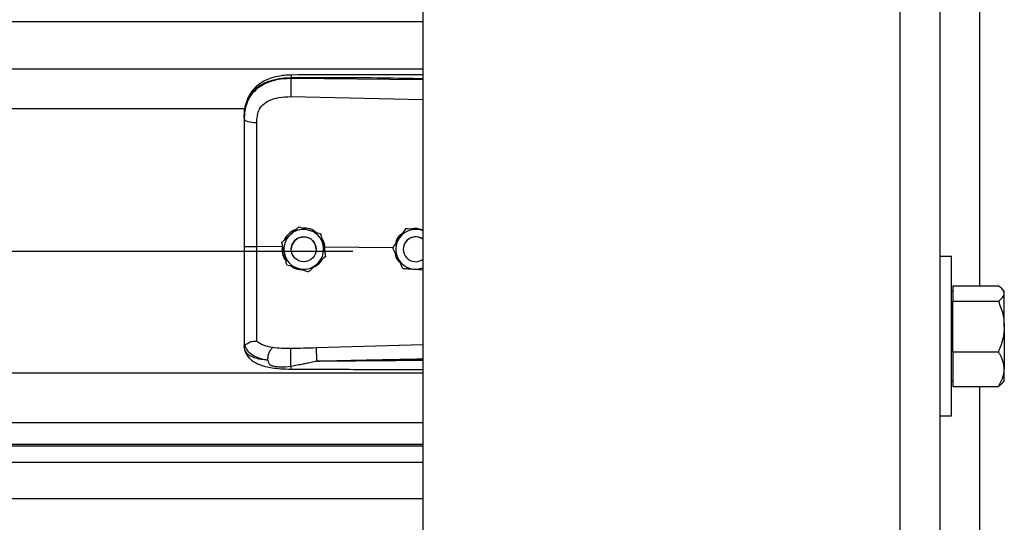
# Model space of a CAD drawing. Header units: inches. Extents: x 170 to 284, y 215 to 248.
# Tile 880 of 1056: x 231.022 to 231.446, y 240.563 to 240.779. Entities that reach past the tile are written whole.
import ezdxf

# ---------------------------------------------------------------- set-up
doc = ezdxf.new("R2010")
doc.units = ezdxf.units.IN
doc.header["$LTSCALE"] = 0.25
doc.header["$MEASUREMENT"] = 0
doc.layers.add('LH TOP OF HOOD', color=7, linetype='Continuous')

msp = doc.modelspace()

# ---------------------------------------------------------------- linework, layer by layer
at = {"layer": 'LH TOP OF HOOD'}
for p, q in [((231.401380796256, 244.0584689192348), (231.401380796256, 239.8211148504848)), ((231.418501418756, 244.0584689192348), (231.418501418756, 239.8211148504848)), ((231.1959333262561, 244.0215643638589), (231.195933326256, 239.8211148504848)), ((231.435622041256, 240.7928959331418), (231.435622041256, 240.6646174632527)), ((227.163613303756, 240.7784118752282), (231.195933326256, 240.7784118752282)), ((227.163613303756, 240.7580238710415), (231.195933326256, 240.7580238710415)), ((231.1390860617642, 240.7538122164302), (231.1390860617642, 240.7542235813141)), ((231.195933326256, 240.7532755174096), (231.1390860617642, 240.7538122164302)), ((231.1389900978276, 240.7460233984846), (231.195933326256, 240.7448138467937)), ((227.2401614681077, 240.740948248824), (231.119382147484, 240.740948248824)), ((231.118890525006, 240.7368889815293), (231.118890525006, 240.7364006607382)), ((231.142461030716, 240.689957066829), (231.142461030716, 240.6899554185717)), ((231.1884045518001, 240.6891606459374), (231.1884045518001, 240.6891622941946)), ((231.1894534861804, 240.6890944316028), (231.1884045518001, 240.6891622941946)), ((231.1518791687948, 240.6869564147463), (231.1518791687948, 240.6869547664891)), ((227.193781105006, 240.6795557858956), (231.165765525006, 240.6795557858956)), ((231.1352617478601, 240.6813657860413), (231.1243481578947, 240.6814702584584)), ((231.1351533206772, 240.683301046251), (231.1351533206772, 240.6832993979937)), ((231.135447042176, 240.681955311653), (231.1352617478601, 240.6813657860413)), ((231.1352617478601, 240.6813657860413), (231.1352639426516, 240.681365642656)), ((231.1392212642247, 240.6802985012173), (231.1392212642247, 240.6802977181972)), ((231.1499216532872, 240.6802977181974), (231.1499216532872, 240.6802985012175)), ((231.1536994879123, 240.6811891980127), (231.1531514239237, 240.6811351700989)), ((231.1536023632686, 240.6790717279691), (231.1536994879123, 240.6811891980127)), ((231.1536994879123, 240.6811891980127), (231.153701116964, 240.6811892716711)), ((231.1829331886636, 240.680909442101), (231.153701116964, 240.6811892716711)), ((231.1829192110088, 240.6809377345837), (231.1829192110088, 240.6809393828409)), ((231.1874329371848, 240.6802985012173), (231.1874329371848, 240.6802977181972)), ((231.1539895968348, 240.6772997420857), (231.1539895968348, 240.6772980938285)), ((231.423569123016, 240.6771459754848), (231.418501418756, 240.6771459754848)), ((231.423569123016, 240.6429047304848), (231.423569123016, 240.6771459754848)), ((231.1922297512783, 240.6717560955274), (231.195933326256, 240.6715163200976)), ((231.424116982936, 240.6646174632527), (231.424116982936, 240.6612744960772)), ((231.424116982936, 240.6646174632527), (231.443771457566, 240.6646174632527)), ((231.446339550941, 240.6621654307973), (231.4454980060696, 240.6631418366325)), ((231.424116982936, 240.6621654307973), (231.423569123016, 240.6621654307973)), ((231.424116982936, 240.6612744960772), (231.424116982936, 240.6579315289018)), ((231.446339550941, 240.6612744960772), (231.446339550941, 240.6621654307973)), ((231.446339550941, 240.6470751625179), (231.446339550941, 240.6612744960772)), ((231.424116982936, 240.6470751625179), (231.424116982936, 240.6579315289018)), ((231.424116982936, 240.6579315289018), (231.443771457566, 240.6579315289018)), ((231.424116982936, 240.6362187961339), (231.424116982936, 240.6470751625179)), ((231.446339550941, 240.6470751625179), (231.446339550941, 240.6287053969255)), ((231.423569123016, 240.6086634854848), (231.423569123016, 240.6429047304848)), ((231.118890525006, 240.6393475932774), (231.118890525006, 240.6388187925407)), ((231.1192302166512, 240.636833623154), (231.118890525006, 240.6388187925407)), ((231.195933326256, 240.6391421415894), (231.1499976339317, 240.6378103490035)), ((231.424116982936, 240.6362187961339), (231.424116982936, 240.6287053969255)), ((231.424116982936, 240.6362187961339), (231.443771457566, 240.6362187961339)), ((231.424116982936, 240.6287053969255), (231.424116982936, 240.621191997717)), ((231.446339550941, 240.6236440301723), (231.446339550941, 240.6287053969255)), ((227.163613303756, 240.6271702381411), (231.195933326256, 240.6271702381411)), ((231.423569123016, 240.6236440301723), (231.424116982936, 240.6236440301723)), ((231.424116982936, 240.621191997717), (231.443771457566, 240.621191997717)), ((231.435622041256, 240.621191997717), (231.435622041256, 240.4938819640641)), ((231.4454980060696, 240.6226676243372), (231.446339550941, 240.6236440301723)), ((231.418501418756, 240.6086634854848), (231.423569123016, 240.6086634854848)), ((227.163613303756, 240.6057912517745), (231.195933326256, 240.6057912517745)), ((231.195933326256, 240.5963059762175), (227.163613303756, 240.5963059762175)), ((227.163613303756, 240.5956666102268), (231.195933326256, 240.5956666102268)), ((227.163613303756, 240.5886484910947), (231.195933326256, 240.5886484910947)), ((227.163613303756, 240.5729644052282), (231.195933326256, 240.5729644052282))]:
    msp.add_line(p, q, dxfattribs=at)
at = {"layer": 'LH TOP OF HOOD', "flags": 128}
msp.add_lwpolyline([(231.118890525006, 240.7364006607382), (231.1189944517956, 240.7361049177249), (231.1193024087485, 240.7358200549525), (231.119803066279, 240.7355565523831), (231.1204780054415, 240.7353241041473), (231.121302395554, 240.7351312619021), (231.1222459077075, 240.7349851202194), (231.1232738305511, 240.7348910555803), (231.124348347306, 240.7348525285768)], dxfattribs=at)
at = {"layer": 'LH TOP OF HOOD'}
msp.add_circle((231.1445714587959, 240.6802977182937), 0.005350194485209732, dxfattribs=at)
for centre, radius, start, end in [((231.1445714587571, 240.6802985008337), 0.008560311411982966, 72.32793711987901, 132.3279357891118), ((231.1445714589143, 240.6802985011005), 0.00856031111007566, 12.32793744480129, 72.32793758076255), ((231.192783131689, 240.6802985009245), 0.008560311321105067, 86.29353550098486, 146.2935346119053), ((231.1927831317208, 240.6802985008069), 0.00856031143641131, 68.40767565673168, 86.29353576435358), ((231.1445714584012, 240.6802985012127), 0.008560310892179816, 132.3279357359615, 192.3279369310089), ((231.144571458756, 240.6802985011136), 0.005350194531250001, 1.112057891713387e-06, 179.9999988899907), ((231.192783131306, 240.6802985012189), 0.008560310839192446, 146.2935348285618, 206.2935362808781), ((231.1927831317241, 240.6802985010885), 0.005350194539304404, 53.92810144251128, 179.9999986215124), ((231.1927831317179, 240.6802977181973), 0.005350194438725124, 53.92810057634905, 306.0718994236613), ((231.1445714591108, 240.680298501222), 0.008560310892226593, 312.3279357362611, 12.32793693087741), ((231.1445714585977, 240.6802985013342), 0.008560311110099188, 192.3279374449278, 252.327937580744), ((231.1927831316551, 240.6802985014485), 0.008560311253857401, 206.2935366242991, 266.29353606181), ((231.1445714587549, 240.6802985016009), 0.00856031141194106, 252.3279371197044, 312.3279357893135), ((231.1927831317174, 240.6802985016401), 0.008560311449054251, 266.2935357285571, 291.5923243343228)]:
    msp.add_arc(centre, radius, start, end, dxfattribs=at)
for points, knots in [([(231.118890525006, 240.7368889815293), (231.118953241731, 240.7382454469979), (231.1190716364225, 240.740806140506), (231.1200411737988, 240.7442970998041), (231.1213304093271, 240.7467090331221), (231.1226942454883, 240.7484117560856), (231.1237772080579, 240.749455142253), (231.1248361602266, 240.7502836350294), (231.1258256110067, 240.7509435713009), (231.1270599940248, 240.7516386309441), (231.1286540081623, 240.7523643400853), (231.1313177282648, 240.7532723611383), (231.1348528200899, 240.7540322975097), (231.1377593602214, 240.754163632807), (231.1390860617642, 240.7542235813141)], [0, 0, 0, 0, 0.1307156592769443, 0.2467609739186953, 0.3577928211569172, 0.4170971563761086, 0.479148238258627, 0.5177152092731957, 0.5590896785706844, 0.6032945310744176, 0.6633484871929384, 0.7353692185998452, 0.8792082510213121, 1, 1, 1, 1]), ([(231.1390860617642, 240.7538122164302), (231.1378701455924, 240.7537789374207), (231.135438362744, 240.7537123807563), (231.1320975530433, 240.7530905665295), (231.1291397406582, 240.7521483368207), (231.1265971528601, 240.7509306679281), (231.1243656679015, 240.7493852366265), (231.1224940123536, 240.7475440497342), (231.121013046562, 240.7454137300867), (231.1198374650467, 240.742844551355), (231.1190446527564, 240.7397926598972), (231.1189419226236, 240.7375318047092), (231.118890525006, 240.7364006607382)], [0, 0, 0, 0, 0.1111703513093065, 0.2223361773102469, 0.3162781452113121, 0.4102081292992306, 0.5024030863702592, 0.5945790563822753, 0.6845432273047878, 0.774504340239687, 0.8871807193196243, 1, 1, 1, 1]), ([(231.1391046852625, 240.7553156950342), (231.1381060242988, 240.7552771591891), (231.1362142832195, 240.7552041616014), (231.1329052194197, 240.7546757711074), (231.1296777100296, 240.7537817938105), (231.126930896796, 240.7524775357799), (231.1249450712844, 240.7511548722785), (231.123303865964, 240.7497094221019), (231.1219887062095, 240.748121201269), (231.1209135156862, 240.7463685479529), (231.1200562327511, 240.7444587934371), (231.1193113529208, 240.7419401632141), (231.1190959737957, 240.7400025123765), (231.1189769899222, 240.7389320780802)], [0, 0, 0, 0, 0.09774743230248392, 0.185160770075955, 0.3306121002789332, 0.4364670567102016, 0.5083182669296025, 0.5850061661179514, 0.6719760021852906, 0.7307948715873, 0.8036787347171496, 0.8915444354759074, 1, 1, 1, 1]), ([(231.1390860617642, 240.7538122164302), (231.1390643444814, 240.7532363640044), (231.1390192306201, 240.7520401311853), (231.1389782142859, 240.749815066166), (231.1389649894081, 240.7476376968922), (231.1389819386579, 240.7465479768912), (231.1389900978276, 240.7460233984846)], [0, 0, 0, 0, 0.2406941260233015, 0.4999999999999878, 0.7593058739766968, 1, 1, 1, 1]), ([(231.139104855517, 240.7552998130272), (231.1391036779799, 240.7553038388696), (231.139099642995, 240.7553176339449), (231.1390944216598, 240.7552027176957), (231.1390878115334, 240.7549099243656), (231.1390867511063, 240.7544939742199), (231.1390860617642, 240.7542235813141)], [0, 0, 0, 0, 0.09787641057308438, 0.3353863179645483, 0.5679606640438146, 1, 1, 1, 1]), ([(231.1390860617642, 240.7542235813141), (231.1453919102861, 240.7542629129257), (231.1586309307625, 240.7543454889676), (231.1775805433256, 240.7541643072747), (231.1902210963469, 240.7539433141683), (231.195933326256, 240.7538434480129)], [0, 0, 0, 0, 0.3326703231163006, 0.698435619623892, 1, 1, 1, 1]), ([(231.195933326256, 240.7553986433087), (231.1930341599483, 240.7554133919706), (231.1824062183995, 240.7554674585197), (231.1634627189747, 240.7555041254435), (231.1474194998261, 240.7553800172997), (231.1391046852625, 240.7553156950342)], [0, 0, 0, 0, 0.1530455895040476, 0.5610439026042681, 1, 1, 1, 1]), ([(231.1247739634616, 240.7387858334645), (231.1247739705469, 240.7387858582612), (231.1248765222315, 240.739144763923), (231.1253717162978, 240.7405509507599), (231.1269077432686, 240.7427536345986), (231.1299747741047, 240.744656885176), (231.1340909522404, 240.7458685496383), (231.1372437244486, 240.7459682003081), (231.1389900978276, 240.7460233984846)], [0, 0, 0, 0, 4.497367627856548e-06, 0.06509473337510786, 0.261670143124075, 0.475310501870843, 0.7093656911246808, 1, 1, 1, 1]), ([(231.124348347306, 240.7348525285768), (231.1244183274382, 240.7361771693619), (231.1244883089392, 240.7375018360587), (231.1247739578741, 240.7387858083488), (231.1247739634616, 240.7387858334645)], [0, 0, 0, 0, 0.9999804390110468, 0.9999999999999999, 0.9999999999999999, 0.9999999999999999, 0.9999999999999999]), ([(231.118890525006, 240.7364006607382), (231.118890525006, 240.7327704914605), (231.118890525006, 240.7254995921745), (231.118890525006, 240.714418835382), (231.118890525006, 240.7032362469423), (231.118890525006, 240.6922675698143), (231.118890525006, 240.6850197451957), (231.118890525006, 240.6815399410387)], [0, 0, 0, 0, 0.2027568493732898, 0.4061035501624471, 0.6088604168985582, 0.8122072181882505, 1, 1, 1, 1]), ([(231.1243481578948, 240.6814702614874), (231.1243481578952, 240.6814702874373), (231.1243482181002, 240.6848566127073), (231.1243483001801, 240.6919033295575), (231.12434834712, 240.7025765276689), (231.1243483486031, 240.7134525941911), (231.1243483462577, 240.7242399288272), (231.1243483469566, 240.7313149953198), (231.124348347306, 240.7348525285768)], [0, 0, 0, 0, 1.439079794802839e-06, 0.1877923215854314, 0.3908439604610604, 0.59389561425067, 0.7969478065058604, 1, 1, 1, 1]), ([(231.1411817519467, 240.6887919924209), (231.1410465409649, 240.6887618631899), (231.1398947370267, 240.6885052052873), (231.1381374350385, 240.6870464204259), (231.136518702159, 240.6854367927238), (231.1361908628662, 240.6843284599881), (231.1361575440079, 240.6842158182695)], [0, 0, 0, 0, 0.05931474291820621, 0.5052766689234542, 0.9497204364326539, 1, 1, 1, 1]), ([(231.1388071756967, 240.6866293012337), (231.1397477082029, 240.6874859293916), (231.1410021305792, 240.6886284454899), (231.1421690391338, 240.689691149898), (231.142461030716, 240.689957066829)], [0, 0, 0, 0, 0.7497733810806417, 0.9999999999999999, 0.9999999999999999, 0.9999999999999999, 0.9999999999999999]), ([(231.1388071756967, 240.686627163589), (231.1397477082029, 240.6874838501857), (231.1410021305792, 240.688626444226), (231.1421690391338, 240.6896894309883), (231.142461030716, 240.6899554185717)], [0, 0, 0, 0, 0.7497733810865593, 1, 1, 1, 1]), ([(231.142461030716, 240.689957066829), (231.1428587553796, 240.6898303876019), (231.1443635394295, 240.6893510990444), (231.1459805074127, 240.6888359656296), (231.1471700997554, 240.6884569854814)], [0, 0, 0, 0, 0.2643068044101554, 0.9999999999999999, 0.9999999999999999, 0.9999999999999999, 0.9999999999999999]), ([(231.142461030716, 240.6899554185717), (231.1428587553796, 240.6898286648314), (231.1443635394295, 240.6893490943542), (231.1459805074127, 240.6888338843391), (231.1471700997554, 240.6884548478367)], [0, 0, 0, 0, 0.2643068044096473, 1, 1, 1, 1]), ([(231.1498315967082, 240.6876089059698), (231.1494748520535, 240.6878989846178), (231.1483112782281, 240.688845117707), (231.1462597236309, 240.6894126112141), (231.1446901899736, 240.6894164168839), (231.1441542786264, 240.6894177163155)], [0, 0, 0, 0, 0.2255168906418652, 0.7355556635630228, 1, 1, 1, 1]), ([(231.1471700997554, 240.6884569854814), (231.1473564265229, 240.6883976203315), (231.1488137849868, 240.6879332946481), (231.1504118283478, 240.6874240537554), (231.1517362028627, 240.6870019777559), (231.1518791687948, 240.6869564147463)], [0, 0, 0, 0, 0.1156468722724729, 0.9045342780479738, 1, 1, 1, 1]), ([(231.1471700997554, 240.6884548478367), (231.1473564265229, 240.688395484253), (231.1488137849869, 240.6879311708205), (231.1504118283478, 240.6874221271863), (231.1517362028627, 240.6870003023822), (231.1518791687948, 240.6869547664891)], [0, 0, 0, 0, 0.1156468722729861, 0.9045342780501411, 0.9999999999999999, 0.9999999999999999, 0.9999999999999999, 0.9999999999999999]), ([(231.1884045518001, 240.6891622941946), (231.1880247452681, 240.6885929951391), (231.1872561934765, 240.6874409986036), (231.1863200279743, 240.6860376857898), (231.1857840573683, 240.6852342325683), (231.1856618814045, 240.6850510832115)], [0, 0, 0, 0, 0.4299704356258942, 0.8700602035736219, 0.9999999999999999, 0.9999999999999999, 0.9999999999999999, 0.9999999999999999]), ([(231.1884045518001, 240.6891606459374), (231.1880247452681, 240.6885912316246), (231.1872561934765, 240.6874390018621), (231.1863200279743, 240.6860355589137), (231.1857840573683, 240.6852320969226), (231.1856618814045, 240.6850489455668)], [0, 0, 0, 0, 0.4299704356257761, 0.8700602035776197, 1, 1, 1, 1]), ([(231.1933365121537, 240.6888409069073), (231.192066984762, 240.6889231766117), (231.1903737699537, 240.6890329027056), (231.1887986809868, 240.689135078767), (231.1884045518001, 240.6891606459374)], [0, 0, 0, 0, 0.7497733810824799, 0.9999999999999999, 0.9999999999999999, 0.9999999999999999, 0.9999999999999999]), ([(231.1954080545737, 240.6887087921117), (231.1947471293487, 240.6889088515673), (231.1934767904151, 240.6892933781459), (231.1919135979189, 240.689318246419), (231.1911336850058, 240.6890561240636), (231.1909578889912, 240.68899704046)], [0, 0, 0, 0, 0.4565421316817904, 0.8775020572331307, 1, 1, 1, 1]), ([(231.195933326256, 240.6886727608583), (231.1952903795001, 240.6887143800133), (231.1944315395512, 240.6887699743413), (231.1935564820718, 240.6888266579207), (231.1933365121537, 240.6888409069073)], [0, 0, 0, 0, 0.748622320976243, 1, 1, 1, 1]), ([(231.1351533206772, 240.683301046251), (231.1356593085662, 240.6837619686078), (231.1366831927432, 240.6846946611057), (231.1379303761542, 240.685830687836), (231.1386444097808, 240.6864810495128), (231.1388071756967, 240.6866293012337)], [0, 0, 0, 0, 0.4299704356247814, 0.870060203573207, 1, 1, 1, 1]), ([(231.1351533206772, 240.6832993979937), (231.1356593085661, 240.6837602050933), (231.1366831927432, 240.6846926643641), (231.1379303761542, 240.6858285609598), (231.1386444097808, 240.6864789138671), (231.1388071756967, 240.686627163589)], [0, 0, 0, 0, 0.4299704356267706, 0.8700602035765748, 1, 1, 1, 1]), ([(231.1518791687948, 240.6869564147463), (231.1520252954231, 240.6862878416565), (231.1523209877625, 240.6849349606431), (231.1526811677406, 240.6832869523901), (231.1528873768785, 240.6823434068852), (231.1529343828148, 240.6821283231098)], [0, 0, 0, 0, 0.4299704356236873, 0.870060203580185, 1, 1, 1, 1]), ([(231.1518791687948, 240.6869547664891), (231.1520252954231, 240.686286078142), (231.1523209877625, 240.6849329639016), (231.1526811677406, 240.683284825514), (231.1528873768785, 240.6823412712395), (231.1529343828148, 240.682126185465)], [0, 0, 0, 0, 0.42997043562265, 0.870060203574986, 1, 1, 1, 1]), ([(231.153701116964, 240.6811892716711), (231.1537011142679, 240.6811892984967), (231.1536030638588, 240.6821648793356), (231.1533430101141, 240.6835570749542), (231.1525385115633, 240.6846464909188), (231.1523190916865, 240.6849436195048)], [0, 0, 0, 0, 1.999769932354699e-05, 0.7272642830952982, 1, 1, 1, 1]), ([(231.1856618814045, 240.6850510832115), (231.1849558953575, 240.6839927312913), (231.1840142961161, 240.6825811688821), (231.1831383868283, 240.6812679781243), (231.1829192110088, 240.6809393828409)], [0, 0, 0, 0, 0.7497733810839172, 1, 1, 1, 1]), ([(231.1856618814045, 240.6850489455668), (231.1849558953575, 240.6839906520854), (231.184014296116, 240.6825791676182), (231.1831383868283, 240.6812662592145), (231.1829192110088, 240.6809377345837)], [0, 0, 0, 0, 0.7497733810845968, 1, 1, 1, 1]), ([(231.1870625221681, 240.687150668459), (231.1867429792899, 240.6869326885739), (231.1855895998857, 240.6861458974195), (231.1844962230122, 240.6845452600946), (231.1841983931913, 240.6831405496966), (231.1841102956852, 240.6827250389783)], [0, 0, 0, 0, 0.2125142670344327, 0.7670631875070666, 1, 1, 1, 1]), ([(231.118890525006, 240.6815399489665), (231.118890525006, 240.6785026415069), (231.118890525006, 240.6723272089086), (231.118890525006, 240.6635402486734), (231.118890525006, 240.6553736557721), (231.118890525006, 240.6487936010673), (231.118890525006, 240.6434089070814), (231.118890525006, 240.6407083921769), (231.118890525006, 240.6393475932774)], [0, 0, 0, 0, 0.1870908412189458, 0.3803918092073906, 0.5558755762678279, 0.7364481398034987, 0.8671952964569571, 1, 1, 1, 1]), ([(231.1243483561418, 240.6407796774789), (231.1243483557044, 240.6410423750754), (231.1243483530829, 240.6426168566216), (231.1243483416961, 240.6460482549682), (231.1243482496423, 240.6516495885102), (231.124347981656, 240.6580894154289), (231.1243476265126, 240.6653154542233), (231.1243473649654, 240.6731902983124), (231.1243474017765, 240.6787182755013), (231.1243474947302, 240.6814702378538), (231.1243474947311, 240.6814702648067)], [0, 0, 0, 0, 0.03155846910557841, 0.1891461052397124, 0.3467338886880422, 0.5043277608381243, 0.6619226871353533, 0.8309600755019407, 0.9999983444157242, 1, 1, 1, 1]), ([(231.1362085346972, 240.6784708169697), (231.1359369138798, 240.6797136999), (231.1355746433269, 240.6813713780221), (231.1352376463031, 240.6829135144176), (231.1351533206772, 240.6832993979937)], [0, 0, 0, 0, 0.7497733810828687, 0.9999999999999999, 0.9999999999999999, 0.9999999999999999, 0.9999999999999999]), ([(231.1352639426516, 240.681365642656), (231.1352301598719, 240.6809118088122), (231.1351234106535, 240.6794777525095), (231.1355400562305, 240.6773152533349), (231.1364915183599, 240.6759588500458), (231.1368779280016, 240.6754079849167)], [0, 0, 0, 0, 0.215661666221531, 0.6814629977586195, 1, 1, 1, 1]), ([(231.1529343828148, 240.6821283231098), (231.1532060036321, 240.6808854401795), (231.1535682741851, 240.6792277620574), (231.1539052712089, 240.6776856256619), (231.1539895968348, 240.6772997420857)], [0, 0, 0, 0, 0.749773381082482, 0.9999999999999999, 0.9999999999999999, 0.9999999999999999, 0.9999999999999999]), ([(231.1529343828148, 240.682126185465), (231.1532060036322, 240.6808833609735), (231.1535682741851, 240.6792257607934), (231.1539052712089, 240.6776839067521), (231.1539895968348, 240.6772980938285)], [0, 0, 0, 0, 0.749773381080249, 1, 1, 1, 1]), ([(231.1851085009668, 240.6765065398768), (231.185021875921, 240.6766818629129), (231.1843443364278, 240.6780531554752), (231.1836013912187, 240.6795569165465), (231.1829856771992, 240.6808031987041), (231.1829192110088, 240.6809377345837)], [0, 0, 0, 0, 0.1156468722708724, 0.9045342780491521, 1, 1, 1, 1]), ([(231.1372637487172, 240.6736427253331), (231.1371176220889, 240.674311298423), (231.1368219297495, 240.6756641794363), (231.1364617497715, 240.6773121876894), (231.1362555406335, 240.6782557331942), (231.1362085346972, 240.6784708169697)], [0, 0, 0, 0, 0.4299704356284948, 0.8700602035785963, 1, 1, 1, 1]), ([(231.1489787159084, 240.6727339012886), (231.1494874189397, 240.6729959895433), (231.150893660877, 240.6737204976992), (231.1521341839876, 240.6749519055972), (231.1525134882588, 240.675931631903), (231.1525265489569, 240.6759653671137)], [0, 0, 0, 0, 0.3536960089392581, 0.9777456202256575, 0.9999999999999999, 0.9999999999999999, 0.9999999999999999, 0.9999999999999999]), ([(231.1539895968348, 240.6772980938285), (231.1534836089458, 240.6768371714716), (231.1524597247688, 240.6759044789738), (231.1512125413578, 240.6747684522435), (231.1504985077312, 240.6741180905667), (231.1503357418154, 240.6739698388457)], [0, 0, 0, 0, 0.4299704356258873, 0.8700602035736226, 1, 1, 1, 1]), ([(231.1838551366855, 240.6790433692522), (231.1839036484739, 240.6785814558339), (231.1840502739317, 240.6771853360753), (231.1848959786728, 240.675588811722), (231.185830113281, 240.6747803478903), (231.1860595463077, 240.6745817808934)], [0, 0, 0, 0, 0.2716700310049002, 0.8211147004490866, 0.9999999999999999, 0.9999999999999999, 0.9999999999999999, 0.9999999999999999]), ([(231.1872977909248, 240.6720758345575), (231.1871128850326, 240.6724500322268), (231.1864132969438, 240.6738658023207), (231.1856615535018, 240.6753872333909), (231.1851085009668, 240.6765065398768)], [0, 0, 0, 0, 0.2643068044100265, 1, 1, 1, 1]), ([(231.1372637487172, 240.6736427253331), (231.1376614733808, 240.6735159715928), (231.1391662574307, 240.6730364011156), (231.1407832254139, 240.6725211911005), (231.1419728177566, 240.672142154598)], [0, 0, 0, 0, 0.2643068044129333, 1, 1, 1, 1]), ([(231.1394223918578, 240.6729548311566), (231.1395017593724, 240.672888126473), (231.1403748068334, 240.6721543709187), (231.1419449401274, 240.6716752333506), (231.1433794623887, 240.6715907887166), (231.1437770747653, 240.6715673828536)], [0, 0, 0, 0, 0.06740964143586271, 0.7415101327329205, 1, 1, 1, 1]), ([(231.1419728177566, 240.672142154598), (231.1421591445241, 240.6720827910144), (231.143616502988, 240.6716184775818), (231.145214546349, 240.6711094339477), (231.1465389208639, 240.6706876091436), (231.146681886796, 240.6706420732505)], [0, 0, 0, 0, 0.1156468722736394, 0.904534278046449, 1, 1, 1, 1]), ([(231.1503357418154, 240.6739698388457), (231.149395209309, 240.6731132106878), (231.1481407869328, 240.6719706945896), (231.1469738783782, 240.6709079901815), (231.146681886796, 240.6706420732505)], [0, 0, 0, 0, 0.7497733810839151, 1, 1, 1, 1]), ([(231.1872977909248, 240.6720758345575), (231.187980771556, 240.6720315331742), (231.1893628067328, 240.671941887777), (231.1910462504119, 240.6718327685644), (231.192010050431, 240.6717703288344), (231.1922297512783, 240.6717560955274)], [0, 0, 0, 0, 0.4299704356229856, 0.8700602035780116, 1, 1, 1, 1]), ([(231.446339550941, 240.6612744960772), (231.446241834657, 240.6617424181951), (231.4460428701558, 240.6626951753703), (231.4448910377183, 240.6638029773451), (231.4440237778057, 240.6644339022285), (231.443771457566, 240.6646174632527)], [0, 0, 0, 0, 0.406290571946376, 0.8272664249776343, 1, 1, 1, 1]), ([(231.443771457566, 240.6579315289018), (231.4444460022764, 240.6584513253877), (231.4458196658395, 240.6595098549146), (231.4463348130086, 240.6606659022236), (231.4463394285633, 240.6612587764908), (231.446339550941, 240.6612744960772)], [0, 0, 0, 0, 0.4843414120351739, 0.9863277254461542, 1, 1, 1, 1]), ([(231.443771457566, 240.6579315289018), (231.4441529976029, 240.6570123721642), (231.4450557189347, 240.6548376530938), (231.4460964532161, 240.6512136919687), (231.4462578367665, 240.6484662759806), (231.446339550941, 240.6470751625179)], [0, 0, 0, 0, 0.2654599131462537, 0.6280764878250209, 1, 1, 1, 1]), ([(231.446339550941, 240.6470751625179), (231.4463368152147, 240.6468265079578), (231.446318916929, 240.6451997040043), (231.4458972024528, 240.6421637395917), (231.4448700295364, 240.6388096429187), (231.4440430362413, 240.6368592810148), (231.443771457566, 240.6362187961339)], [0, 0, 0, 0, 0.0665322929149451, 0.4352825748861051, 0.8145508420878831, 0.9999999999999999, 0.9999999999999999, 0.9999999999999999, 0.9999999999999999]), ([(231.118890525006, 240.6393475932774), (231.1188905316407, 240.6393463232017), (231.118890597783, 240.6393336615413), (231.1188977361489, 240.6392295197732), (231.1189961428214, 240.6391511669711), (231.1190838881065, 240.6390813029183)], [0, 0, 0, 0, 0.01193493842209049, 0.1189819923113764, 1, 1, 1, 1]), ([(231.1190833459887, 240.6390970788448), (231.1193589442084, 240.6383750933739), (231.1199250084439, 240.6368921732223), (231.121977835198, 240.6350588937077), (231.1249660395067, 240.6335008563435), (231.1276931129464, 240.6328776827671), (231.1290929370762, 240.6325578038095)], [0, 0, 0, 0, 0.2305257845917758, 0.473487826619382, 0.7297379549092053, 0.9999999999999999, 0.9999999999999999, 0.9999999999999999, 0.9999999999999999]), ([(231.1190875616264, 240.6390972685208), (231.1191366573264, 240.6390887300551), (231.1192374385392, 240.639071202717), (231.1195291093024, 240.6392574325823), (231.1199945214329, 240.639588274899), (231.1208707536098, 240.6401683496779), (231.1223499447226, 240.6407864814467), (231.1236907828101, 240.6407825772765), (231.124348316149, 240.6407806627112)], [0, 0, 0, 0, 0.1136768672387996, 0.2333502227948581, 0.3620694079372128, 0.501916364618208, 0.7557448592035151, 1, 1, 1, 1]), ([(231.1311825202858, 240.6379556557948), (231.1298089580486, 240.6382435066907), (231.1277245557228, 240.6386803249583), (231.1255487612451, 240.6397210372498), (231.1247497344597, 240.6404263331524), (231.1243483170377, 240.6407806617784)], [0, 0, 0, 0, 0.4901989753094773, 0.7438846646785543, 0.9999999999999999, 0.9999999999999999, 0.9999999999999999, 0.9999999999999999]), ([(231.1290929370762, 240.6325578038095), (231.1291179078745, 240.6330880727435), (231.1291697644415, 240.6341892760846), (231.1296456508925, 240.6358511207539), (231.1303497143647, 240.6372373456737), (231.130911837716, 240.6377221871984), (231.1311825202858, 240.6379556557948)], [0, 0, 0, 0, 0.2407679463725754, 0.5000000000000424, 0.7592320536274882, 1, 1, 1, 1]), ([(231.1390119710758, 240.6375482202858), (231.1376599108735, 240.6375409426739), (231.134957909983, 240.6375263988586), (231.1324512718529, 240.6378108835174), (231.1311989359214, 240.6379530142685)], [0, 0, 0, 0, 0.5003922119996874, 1, 1, 1, 1]), ([(231.1390973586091, 240.6299777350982), (231.139081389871, 240.6302183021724), (231.13904770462, 240.6307257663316), (231.1390028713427, 240.6317358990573), (231.1389658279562, 240.6329233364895), (231.138943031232, 240.6341952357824), (231.138937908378, 240.6353987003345), (231.138950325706, 240.6363946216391), (231.1389754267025, 240.6371339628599), (231.1390002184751, 240.6374149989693), (231.1390119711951, 240.6375482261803)], [0, 0, 0, 0, 0.1098512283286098, 0.2317256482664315, 0.3631776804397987, 0.5000000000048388, 0.636822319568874, 0.7682743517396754, 0.890148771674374, 1, 1, 1, 1]), ([(231.1499976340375, 240.6378103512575), (231.1481664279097, 240.6377623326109), (231.1445038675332, 240.6376662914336), (231.1408426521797, 240.6375875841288), (231.1390119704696, 240.6375482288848)], [0, 0, 0, 0, 0.4999797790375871, 1, 1, 1, 1]), ([(231.1499974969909, 240.6378103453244), (231.1499900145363, 240.6375715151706), (231.1499785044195, 240.6372041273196), (231.1499797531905, 240.6363422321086), (231.1499871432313, 240.6355674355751), (231.1500015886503, 240.6347069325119), (231.1500273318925, 240.633547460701), (231.1500550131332, 240.6327040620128), (231.1500730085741, 240.6321557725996)], [0, 0, 0, 0, 0.2394508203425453, 0.3683426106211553, 0.4999696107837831, 0.6316010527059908, 0.7605056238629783, 1, 1, 1, 1]), ([(231.1290918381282, 240.6325560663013), (231.1285455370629, 240.6326131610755), (231.1272405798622, 240.6327495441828), (231.1258418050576, 240.6329776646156), (231.1248868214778, 240.6331715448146), (231.1236534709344, 240.633449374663), (231.1219671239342, 240.6340155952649), (231.1201473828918, 240.6351410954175), (231.1195418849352, 240.6362584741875), (231.1192302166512, 240.636833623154)], [0, 0, 0, 0, 0.1091879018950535, 0.2608187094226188, 0.3077983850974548, 0.3355235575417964, 0.5627886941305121, 0.7749539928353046, 1, 1, 1, 1]), ([(231.1192471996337, 240.6367875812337), (231.1194361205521, 240.6362006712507), (231.1197908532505, 240.6350986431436), (231.1208039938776, 240.6336801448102), (231.1219330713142, 240.6326041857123), (231.123080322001, 240.6318073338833), (231.1241275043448, 240.6312509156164), (231.1250704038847, 240.6308387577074), (231.1263158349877, 240.6303723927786), (231.1282607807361, 240.6298118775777), (231.1311398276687, 240.6292503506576), (231.13487347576, 240.6288280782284), (231.1376548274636, 240.6287606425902), (231.1391430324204, 240.6287245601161)], [0, 0, 0, 0, 0.09843102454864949, 0.1848217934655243, 0.2573083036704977, 0.315887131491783, 0.3722739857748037, 0.4121400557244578, 0.4615923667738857, 0.5575876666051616, 0.6828759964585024, 0.8303179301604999, 1, 1, 1, 1]), ([(231.1500732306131, 240.6321534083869), (231.1539732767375, 240.6322526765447), (231.1622433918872, 240.6324631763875), (231.1753553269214, 240.632745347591), (231.1863032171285, 240.6329579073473), (231.1933193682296, 240.6330859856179), (231.1954943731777, 240.6331240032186), (231.195933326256, 240.6331316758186)], [0, 0, 0, 0, 0.2551597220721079, 0.5410705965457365, 0.8577348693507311, 0.9712884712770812, 1, 1, 1, 1]), ([(231.446339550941, 240.6287053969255), (231.446241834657, 240.6297570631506), (231.4460428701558, 240.6318984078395), (231.4448910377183, 240.6343882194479), (231.4440237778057, 240.6358062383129), (231.443771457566, 240.6362187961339)], [0, 0, 0, 0, 0.4062905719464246, 0.8272664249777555, 1, 1, 1, 1]), ([(231.1290920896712, 240.6325528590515), (231.1291666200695, 240.6321825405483), (231.1292705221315, 240.6316662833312), (231.1296422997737, 240.6310689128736), (231.1300629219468, 240.6306360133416), (231.1308666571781, 240.6301914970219), (231.132343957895, 240.6298299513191), (231.1351048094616, 240.6295898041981), (231.1375015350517, 240.6298226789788), (231.1390973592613, 240.6299777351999)], [0, 0, 0, 0, 0.1001269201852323, 0.139585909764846, 0.1897135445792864, 0.2582342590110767, 0.3697357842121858, 0.580347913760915, 0.9999999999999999, 0.9999999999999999, 0.9999999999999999, 0.9999999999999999]), ([(231.1390973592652, 240.6299777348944), (231.1408767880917, 240.630324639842), (231.1426643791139, 240.6306731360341), (231.1444823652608, 240.6310404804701), (231.1445533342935, 240.6310548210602), (231.1447884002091, 240.6311022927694), (231.1456566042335, 240.6312787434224), (231.1472969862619, 240.631593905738), (231.1488296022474, 240.6319572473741), (231.1497286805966, 240.6321171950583), (231.1498057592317, 240.6321309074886)], [0, 0, 0, 0, 0.5022751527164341, 0.5045790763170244, 0.5086566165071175, 0.5221306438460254, 0.5703313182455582, 0.7514263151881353, 0.9786895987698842, 1, 1, 1, 1]), ([(231.1391431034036, 240.6287464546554), (231.1391424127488, 240.6287395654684), (231.1391358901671, 240.6286745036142), (231.13912498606, 240.6288642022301), (231.1391108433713, 240.6291910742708), (231.1391021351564, 240.6296236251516), (231.1390982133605, 240.6299144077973), (231.1390973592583, 240.6299777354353)], [0, 0, 0, 0, 0.03436729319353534, 0.3245665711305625, 0.6210149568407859, 0.917463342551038, 0.9999999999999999, 0.9999999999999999, 0.9999999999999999, 0.9999999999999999]), ([(231.1391430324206, 240.628724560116), (231.1433382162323, 240.6287029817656), (231.152313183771, 240.6286568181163), (231.1666555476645, 240.6286152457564), (231.1813905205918, 240.628591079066), (231.1913453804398, 240.6285875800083), (231.195933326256, 240.6285859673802)], [0, 0, 0, 0, 0.2216322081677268, 0.4741489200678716, 0.7576483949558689, 1, 1, 1, 1]), ([(231.195933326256, 240.6324866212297), (231.1933356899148, 240.6324546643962), (231.1882696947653, 240.6323923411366), (231.1807055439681, 240.6323115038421), (231.1730533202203, 240.6322422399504), (231.16529531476, 240.6321906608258), (231.1575727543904, 240.6321576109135), (231.1525358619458, 240.6321547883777), (231.150073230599, 240.6321534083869)], [0, 0, 0, 0, 0.1699411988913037, 0.3314248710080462, 0.4948424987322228, 0.6705311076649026, 0.8389164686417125, 1, 1, 1, 1]), ([(231.443771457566, 240.621191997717), (231.4444460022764, 240.6223602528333), (231.4458196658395, 240.6247393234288), (231.4463348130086, 240.6273375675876), (231.4463394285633, 240.6286700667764), (231.446339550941, 240.6287053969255)], [0, 0, 0, 0, 0.4843414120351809, 0.9863277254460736, 1, 1, 1, 1]), ([(231.4454483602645, 240.6227104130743), (231.4451695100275, 240.6223851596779), (231.4447253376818, 240.6218670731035), (231.4440301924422, 240.6213751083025), (231.443771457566, 240.621191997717)], [0, 0, 0, 0, 0.6277973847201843, 1, 1, 1, 1])]:
    msp.add_open_spline(points, degree=3, knots=knots, dxfattribs=at)
msp.add_open_spline([(231.1188905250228, 240.681539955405), (231.1189716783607, 240.6815310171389), (231.1191339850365, 240.6815131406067), (231.1203867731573, 240.6814904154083), (231.122184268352, 240.6814741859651), (231.1236264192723, 240.6814715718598), (231.1243474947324, 240.6814702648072)], degree=3, dxfattribs=at)

doc.saveas('drawing.dxf')
